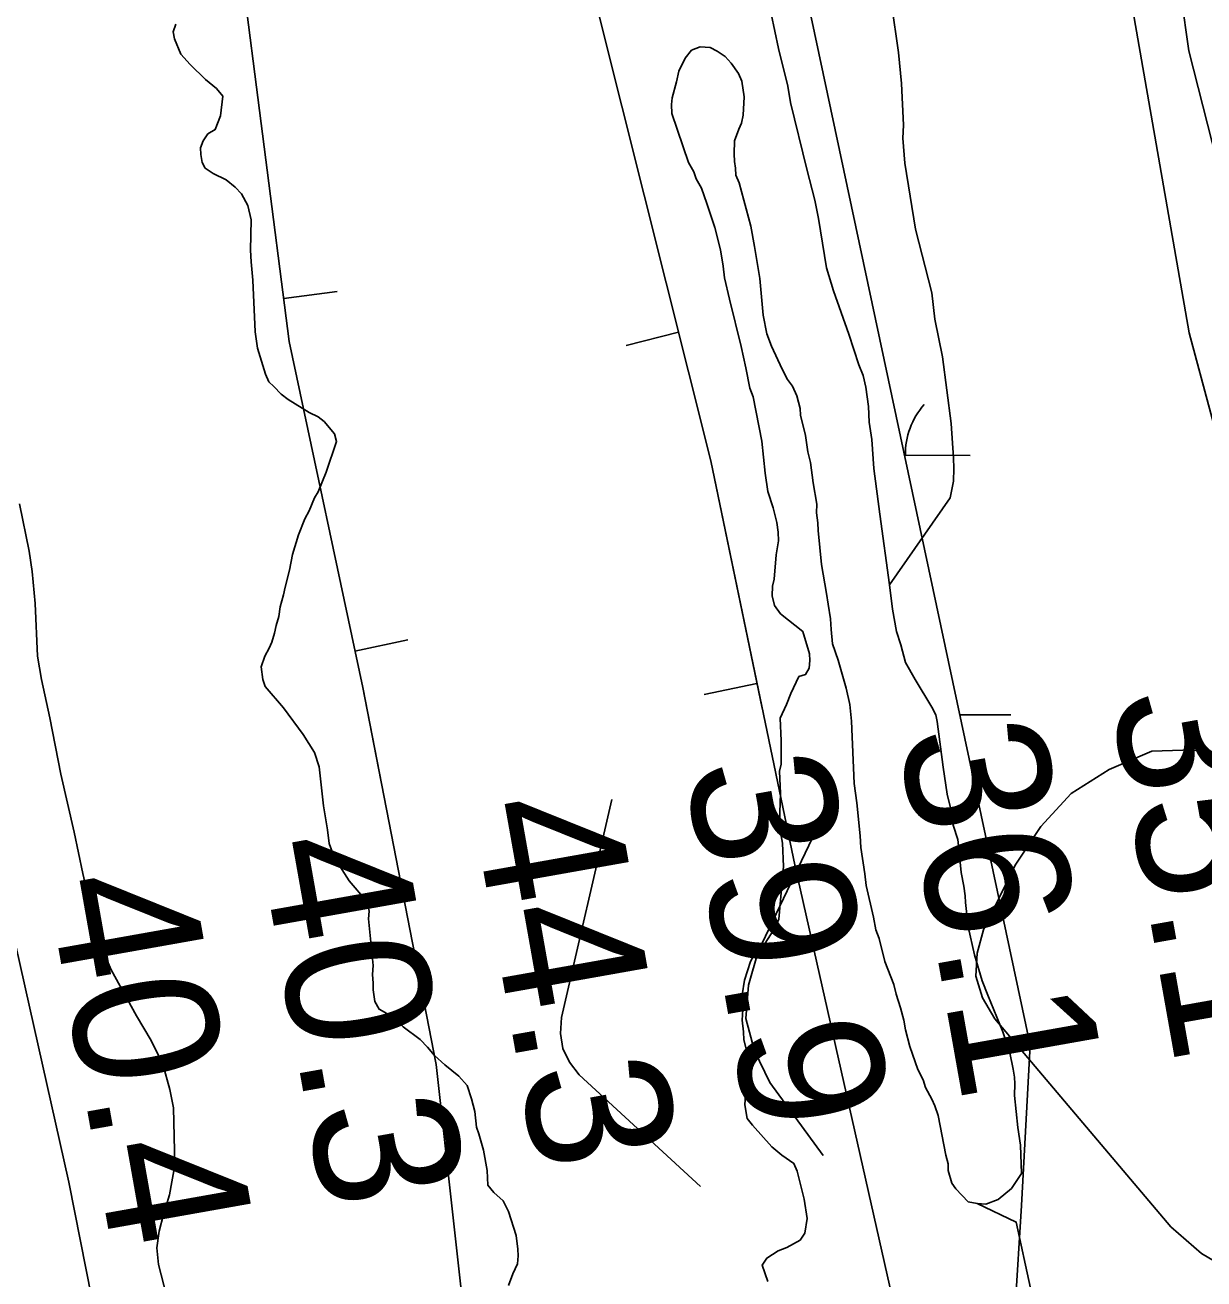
# Model space of a CAD drawing. Extents: x 3161665 to 3199565, y 885729 to 911164.
# Drawn here: x 3175426 to 3175972, y 893976 to 894557 of the extents above; entities that cross this region are included whole.
import ezdxf

# ---------------------------------------------------------------- set-up
doc = ezdxf.new("R2010")
doc.units = 0
for name, color, linetype in [('V-BORW-LINE', 7, 'Continuous'), ('V-LEVE-TOET', 7, 'Continuous'), ('V-RIVR-RANG', 7, 'Continuous'), ('V-SITE-VEGE', 7, 'Continuous'), ('V-TOPO-MAJR', 7, 'Continuous'), ('V-TOPO-MINR', 7, 'Continuous'), ('V-TOPO-SHOR', 7, 'Continuous'), ('V-WETL-SWMP', 7, 'Continuous')]:
    doc.layers.add(name, color=color, linetype=linetype)

msp = doc.modelspace()

# ---------------------------------------------------------------- linework, layer by layer
at = {"layer": 'V-BORW-LINE'}
for p, q in [((3175546.23, 894430.29), (3175571.03, 894433.48)), ((3175729.06, 894414.66), (3175704.81, 894408.58)), ((3175579.23, 894267.05), (3175603.68, 894272.24)), ((3175765.38, 894252.1), (3175740.9, 894247.02))]:
    msp.add_line(p, q, dxfattribs=at)
for points in [[(3175831.98, 893950.2), (3175782.99, 894167.29), (3175743.98, 894355.15), (3175692.47, 894560.56), (3175659.26, 894710.85), (3175628.5, 894813.55), (3175598.58, 894922.1), (3175535.21, 894963.08), (3175468.38, 894893.86), (3175501.58, 894741.9), (3175525.62, 894590.79), (3175548.78, 894410.46), (3175582.81, 894250.15), (3175616.83, 894075.65), (3175632.53, 893933.72)], [(3175767.75, 894240.69), (3175743.98, 894355.15), (3175692.47, 894560.56), (3175659.26, 894710.85), (3175628.5, 894813.55), (3175598.58, 894922.1), (3175535.21, 894963.08), (3175468.38, 894893.86), (3175501.58, 894741.9), (3175525.62, 894590.79), (3175548.78, 894410.46), (3175582.81, 894250.15), (3175591.16, 894207.36)]]:
    msp.add_lwpolyline(points, dxfattribs=at)
at = {"layer": 'V-LEVE-TOET'}
msp.add_lwpolyline([(3174566.85, 897865.68), (3174635.83, 897583.71), (3174711.7, 897283.5), (3174795.82, 896920.93), (3174863.72, 896619.04), (3174934.5, 896318.62), (3175016.53, 895935.58), (3175109.93, 895536.94), (3175193.43, 895157.19), (3175269.57, 894793.2), (3175363, 894393.76), (3175446.73, 894021.24), (3175510.4, 893698.81), (3175596.82, 893326.15), (3175626.84, 893204.92), (3175671.16, 893055.89), (3175732.85, 892857.2), (3175831.28, 892583.94), (3175876.32, 892462.54)], dxfattribs=at)
at = {"layer": 'V-SITE-VEGE'}
for p, q in [((3175965.35, 894544.93), (3175958.95, 894589.8)), ((3175978.33, 894494.01), (3175965.35, 894544.93))]:
    msp.add_line(p, q, dxfattribs=at)
for points in [[(3175851.22, 894403.34), (3175855.23, 894372.36), (3175856.34, 894356.61), (3175856.55, 894351.65), (3175856.34, 894345.77), (3175854.86, 894338.03), (3175826.79, 894297.67), (3175822.25, 894330.43), (3175819.56, 894351.54), (3175818.54, 894365.04), (3175817.3, 894373.11), (3175817, 894380.32), (3175815.72, 894389.3), (3175814.59, 894394.67), (3175812.58, 894399.55), (3175807.92, 894413.8), (3175800.75, 894433.81), (3175797.59, 894444.52), (3175793.93, 894467.39), (3175792.21, 894475.89), (3175788.45, 894490.18), (3175780.84, 894521.01), (3175779.61, 894528.63), (3175775.27, 894546.06), (3175768.5, 894578.28)], [(3175827.65, 894566.68), (3175830.85, 894544.24), (3175832.36, 894529.86), (3175833.17, 894510.48), (3175832.96, 894504.6), (3175833.91, 894492.9), (3175838.8, 894462.41), (3175846.36, 894432.93), (3175847.77, 894420.8), (3175851.22, 894403.34)], [(3175496.25, 894557.36), (3175495.05, 894553.7), (3175495.64, 894550.56), (3175498.64, 894543.46), (3175502.91, 894538.68), (3175509.97, 894531.75), (3175515.11, 894527.45), (3175517.97, 894523.96), (3175517, 894514.89), (3175514.56, 894508.47), (3175511.03, 894506.51), (3175508.91, 894503.26), (3175507.69, 894500.05), (3175507.82, 894496.9), (3175508.42, 894493.31), (3175509.89, 894490.66), (3175513.61, 894488.11), (3175519.6, 894485.2), (3175523.81, 894481.77), (3175526.64, 894478.73), (3175529.57, 894473.43), (3175531.21, 894466.73), (3175530.9, 894452.72), (3175531.12, 894447.31), (3175531.94, 894438.77), (3175532.94, 894414.89), (3175534.16, 894407.26), (3175537.83, 894395.23), (3175539.33, 894391.68), (3175541.68, 894389.52), (3175544.99, 894386.05), (3175548.25, 894383.48), (3175557.98, 894377.57), (3175562.13, 894375.48), (3175564.93, 894373.34), (3175569.68, 894367.68), (3175570.73, 894364.11), (3175565.91, 894349.91), (3175562.24, 894340.73), (3175560.55, 894337.95), (3175558.09, 894331.97), (3175555.99, 894328.27), (3175553.14, 894320.93), (3175550.36, 894311.79), (3175548.86, 894304.5), (3175546.93, 894296.74), (3175546.18, 894293.1), (3175544.61, 894287.62), (3175543.9, 894283.07), (3175542.71, 894278.96)], [(3175750.39, 894439.82), (3175749.71, 894445.21), (3175748.49, 894452.84), (3175745.8, 894463.11), (3175742.17, 894474.24), (3175739.61, 894481.36), (3175737.18, 894485.77), (3175736.14, 894488.89), (3175733.7, 894493.3), (3175725.97, 894516), (3175725.8, 894520.05), (3175726.12, 894523.22), (3175728.07, 894530.53), (3175729.21, 894535.54), (3175732.12, 894541.54), (3175735.13, 894545.27), (3175739.12, 894546.8), (3175743.65, 894546.54), (3175746.88, 894544.86), (3175750.6, 894542.31), (3175753.43, 894539.27), (3175756.8, 894534.45), (3175758.3, 894530.9), (3175759.5, 894523.72), (3175758.96, 894515.13), (3175758.21, 894511.48), (3175756.97, 894508.72), (3175754.95, 894503.22), (3175754.75, 894497.34), (3175754.9, 894493.74), (3175755.48, 894490.6), (3175755.61, 894487.45)], [(3175755.61, 894487.45), (3175757.11, 894483.9), (3175762.47, 894463.81), (3175764.22, 894454.4), (3175766.65, 894439.61), (3175768.27, 894422.52), (3175769.98, 894414.01), (3175772.03, 894408.23), (3175776.99, 894397.6), (3175779.46, 894392.74), (3175781.84, 894389.68), (3175783.83, 894385.25), (3175785.43, 894379.45), (3175785.56, 894376.3), (3175787.77, 894366.91), (3175788.99, 894359.28), (3175790.1, 894354.37), (3175791.4, 894344.94), (3175793.16, 894335.08), (3175792.89, 894331.01), (3175793.52, 894326.52), (3175793.68, 894322.91), (3175795.24, 894307.18), (3175797.61, 894293.73), (3175798.27, 894288.8), (3175799.46, 894282.07), (3175799.66, 894277.12), (3175800.4, 894270.38), (3175802.97, 894262.81), (3175806.68, 894249.87), (3175808.35, 894242.27), (3175809.12, 894234.63), (3175810.34, 894205.78), (3175811.62, 894196.81), (3175813.16, 894181.53), (3175813.39, 894176.12), (3175815.25, 894164.01), (3175815.93, 894158.62), (3175819.26, 894143.86), (3175820.4, 894138.04), (3175821.93, 894134.04), (3175824.64, 894123.32), (3175828.69, 894112.66), (3175829.79, 894108.19), (3175831.86, 894101.96), (3175833.45, 894096.15), (3175834.09, 894091.67), (3175836.21, 894084.08), (3175839.83, 894073.4), (3175842.29, 894068.53), (3175843.34, 894064.97), (3175846.27, 894059.67), (3175847.76, 894056.57), (3175849.3, 894052.13), (3175852.78, 894033.76), (3175853.85, 894029.74), (3175853.98, 894026.59), (3175855.58, 894020.79), (3175857.5, 894018.16), (3175863.17, 894012.08), (3175867.26, 894011.35), (3175885.42, 894002.77), (3175892, 893972.08)], [(3175770.36, 893975.22), (3175767.79, 893982.79), (3175769.91, 893986.04), (3175775.19, 893989.42), (3175779.18, 893990.94), (3175785.36, 893994.36), (3175787.48, 893997.61), (3175788.55, 894004.43), (3175787.27, 894013.41), (3175784.02, 894026.36), (3175782.51, 894029.91), (3175776.94, 894033.74), (3175772.26, 894037.6), (3175763.26, 894047.61), (3175760.87, 894050.67), (3175759.71, 894056.94), (3175760.79, 894074.14), (3175760.15, 894078.63), (3175760.45, 894082.25), (3175759.34, 894087.17), (3175759.19, 894090.78), (3175758.51, 894096.16), (3175758.75, 894101.14), (3175758.47, 894107.9), (3175759.54, 894114.72), (3175762.33, 894123.41), (3175764, 894126.64), (3175769.2, 894131.83), (3175773.01, 894137.85), (3175775.51, 894142.93), (3175777.64, 894167.39), (3175777.18, 894178.21), (3175776.04, 894184.03), (3175775.87, 894188.09), (3175776.22, 894201.19), (3175775.78, 894211.56), (3175776.55, 894214.75), (3175776.55, 894225.58), (3175776.11, 894235.95), (3175779, 894242.39), (3175781.05, 894247.44), (3175784.78, 894255.27), (3175787.9, 894256.31), (3175789.59, 894259.09), (3175789.88, 894262.71), (3175789.75, 894265.87), (3175786.61, 894276.12), (3175776.34, 894284.27), (3175773.46, 894288.2), (3175772.37, 894292.67), (3175772.63, 894297.2), (3175773.4, 894300.39), (3175774.28, 894311.71), (3175775.37, 894318.08), (3175775.2, 894322.14), (3175774.56, 894326.63), (3175772.92, 894333.33), (3175770.35, 894340.9), (3175769.09, 894349.42), (3175767.56, 894364.25), (3175763.54, 894384.85), (3175762.01, 894388.85), (3175760.26, 894398.26), (3175758.04, 894408.09), (3175752.61, 894429.99), (3175750.39, 894439.82)], [(3175493.17, 893963.94), (3175488.3, 893983.14), (3175487.53, 893990.79), (3175488.56, 893998.5), (3175490.49, 894006.26), (3175493.27, 894015.4), (3175495.85, 894029.06), (3175495.19, 894055.67), (3175493.48, 894064.17), (3175490.28, 894075.77), (3175484.85, 894086.83), (3175478.05, 894098.29), (3175466.32, 894119.46), (3175462.81, 894127.89), (3175460.18, 894136.81), (3175455.89, 894152.88), (3175453.16, 894164.05), (3175449.19, 894183.3), (3175443.1, 894210.13), (3175437.95, 894236.1), (3175434.03, 894253.99), (3175432.23, 894264.75), (3175431.21, 894289.08), (3175429.68, 894303.92), (3175428.38, 894313.34), (3175423.85, 894335.27)], [(3175542.71, 894278.96), (3175541.96, 894275.32), (3175540.78, 894271.2), (3175539.54, 894268.44), (3175537.44, 894264.74), (3175535.85, 894259.71), (3175536.54, 894253.87), (3175537.58, 894250.75), (3175546.12, 894240.73), (3175555.22, 894228.47), (3175560.54, 894220.12), (3175562.62, 894213.43), (3175564.73, 894195.47), (3175566.55, 894184.26), (3175567.27, 894177.96), (3175569.81, 894171.3), (3175576.57, 894160.75), (3175584.65, 894151.16), (3175585.74, 894146.69), (3175585.44, 894143.06), (3175587.7, 894121.49), (3175587.42, 894117.42), (3175587.59, 894113.36), (3175587.72, 894110.2), (3175588.4, 894104.82), (3175590.36, 894101.29), (3175597.28, 894097.52), (3175601.53, 894093.18), (3175609.46, 894087.19), (3175612.76, 894083.72), (3175616.09, 894079.8), (3175620.79, 894075.48), (3175627.32, 894070.34), (3175631.12, 894065.98), (3175633.18, 894059.75), (3175634.78, 894053.95), (3175635.54, 894046.75), (3175636.57, 894043.64), (3175638.7, 894036.05), (3175640.44, 894026.65), (3175640.73, 894019.89), (3175643.58, 894016.39), (3175647.81, 894012.51), (3175650.27, 894007.65), (3175653.9, 893996.51), (3175654.62, 893990.22), (3175654.75, 893987.07), (3175654.45, 893983.44), (3175652.38, 893978.84), (3175650.36, 893973.34)]]:
    msp.add_lwpolyline(points, dxfattribs=at)
at = {"layer": 'V-TOPO-MAJR'}
msp.add_lwpolyline([(3175984.14, 894217.4), (3175967.28, 894221.35), (3175948.18, 894220.69), (3175928.41, 894212.27), (3175910.9, 894201.14), (3175896.78, 894185.94), (3175884.91, 894168.02), (3175870.29, 894138.05), (3175867.28, 894127.19), (3175866.73, 894116.63), (3175869.87, 894106.53), (3175875.47, 894096.75), (3175957.08, 894000.56), (3175971.19, 893988.22), (3175986.61, 893979.07)], dxfattribs=at)
at = {"layer": 'V-TOPO-MINR'}
for points in [[(3175739.25, 894019.19), (3175683.05, 894070.95), (3175678.51, 894076.79), (3175675.4, 894083.06), (3175674.42, 894090), (3175674.87, 894097.38), (3175698.13, 894198.42)], [(3175794.31, 894187.42), (3175765.87, 894128.06), (3175761.4, 894112.36), (3175760.28, 894096.97), (3175764.17, 894082.04), (3175771.4, 894067.41), (3175796.03, 894033.51)]]:
    msp.add_lwpolyline(points, dxfattribs=at)
at = {"layer": 'V-TOPO-SHOR'}
for points in [[(3175817, 894380.32), (3175815.72, 894389.3), (3175814.59, 894394.67), (3175812.58, 894399.55), (3175807.92, 894413.8), (3175800.75, 894433.82), (3175797.59, 894444.52), (3175793.93, 894467.39), (3175792.21, 894475.89), (3175788.45, 894490.18), (3175780.84, 894521.01), (3175779.61, 894528.63), (3175775.27, 894546.06), (3175768.5, 894578.28)], [(3175496.25, 894557.36), (3175495.05, 894553.7), (3175495.64, 894550.56), (3175498.64, 894543.46), (3175502.91, 894538.68), (3175509.97, 894531.75), (3175515.11, 894527.45), (3175517.97, 894523.96), (3175517, 894514.89), (3175514.56, 894508.47), (3175511.03, 894506.51), (3175508.91, 894503.26), (3175507.69, 894500.05), (3175507.82, 894496.9), (3175508.42, 894493.31), (3175509.89, 894490.66), (3175513.61, 894488.11), (3175519.6, 894485.2), (3175523.81, 894481.77), (3175526.64, 894478.73), (3175529.57, 894473.43), (3175531.21, 894466.73), (3175530.9, 894452.72), (3175531.12, 894447.31), (3175531.94, 894438.77), (3175532.94, 894414.89), (3175534.16, 894407.26), (3175537.83, 894395.23), (3175539.33, 894391.68), (3175541.68, 894389.52), (3175544.99, 894386.05), (3175548.25, 894383.48), (3175557.98, 894377.57), (3175562.13, 894375.48), (3175564.93, 894373.34), (3175569.68, 894367.68), (3175570.73, 894364.11), (3175565.92, 894349.91), (3175562.24, 894340.73), (3175560.55, 894337.95), (3175558.09, 894331.97), (3175555.99, 894328.27), (3175553.14, 894320.93), (3175550.36, 894311.79), (3175548.86, 894304.5), (3175546.93, 894296.74), (3175546.18, 894293.1), (3175544.61, 894287.62), (3175543.9, 894283.07), (3175542.71, 894278.96)], [(3175770.37, 893975.22), (3175767.79, 893982.79), (3175769.91, 893986.04), (3175775.19, 893989.42), (3175779.18, 893990.94), (3175785.36, 893994.36), (3175787.48, 893997.61), (3175788.55, 894004.43), (3175787.27, 894013.4), (3175784.02, 894026.36), (3175782.51, 894029.91), (3175776.94, 894033.74), (3175772.26, 894037.6), (3175763.26, 894047.61), (3175760.87, 894050.67), (3175759.71, 894056.94), (3175760.79, 894074.14), (3175760.15, 894078.63), (3175760.45, 894082.25), (3175759.34, 894087.17), (3175759.19, 894090.78), (3175758.51, 894096.16), (3175758.75, 894101.14), (3175758.47, 894107.9), (3175759.54, 894114.72), (3175762.33, 894123.41), (3175764, 894126.64), (3175769.2, 894131.83), (3175773.01, 894137.85), (3175775.51, 894142.93), (3175777.64, 894167.39), (3175777.18, 894178.21), (3175776.04, 894184.03), (3175775.87, 894188.09), (3175776.22, 894201.19), (3175775.78, 894211.56), (3175776.55, 894214.75), (3175776.55, 894225.58), (3175776.11, 894235.95), (3175779, 894242.39), (3175781.05, 894247.44), (3175784.78, 894255.27), (3175787.9, 894256.31), (3175789.59, 894259.09), (3175789.88, 894262.71), (3175789.75, 894265.87), (3175786.61, 894276.12), (3175776.34, 894284.26), (3175773.46, 894288.2), (3175772.37, 894292.68), (3175772.63, 894297.2), (3175773.4, 894300.39), (3175774.28, 894311.71), (3175775.37, 894318.08), (3175775.2, 894322.14), (3175774.56, 894326.63), (3175772.92, 894333.33), (3175770.35, 894340.89), (3175769.09, 894349.42), (3175767.56, 894364.25), (3175763.54, 894384.85), (3175762.01, 894388.85), (3175760.26, 894398.26), (3175758.04, 894408.09), (3175752.61, 894429.99), (3175750.39, 894439.82), (3175749.71, 894445.21), (3175748.49, 894452.84), (3175745.8, 894463.11), (3175742.17, 894474.24), (3175739.61, 894481.36), (3175737.17, 894485.77), (3175736.14, 894488.89), (3175733.7, 894493.3), (3175725.97, 894516), (3175725.8, 894520.05), (3175726.12, 894523.22), (3175728.07, 894530.53), (3175729.21, 894535.54), (3175732.12, 894541.54), (3175735.13, 894545.27), (3175739.12, 894546.8), (3175743.65, 894546.54), (3175746.88, 894544.86), (3175750.6, 894542.31), (3175753.43, 894539.27), (3175756.8, 894534.45), (3175758.3, 894530.9), (3175759.5, 894523.72), (3175758.96, 894515.13), (3175758.21, 894511.48), (3175756.98, 894508.72), (3175754.95, 894503.22), (3175754.75, 894497.34), (3175754.9, 894493.74), (3175755.48, 894490.6), (3175755.61, 894487.45)], [(3175755.61, 894487.45), (3175757.11, 894483.9), (3175762.47, 894463.81), (3175764.22, 894454.4), (3175766.65, 894439.61), (3175768.27, 894422.52), (3175769.98, 894414.01), (3175772.03, 894408.23), (3175776.99, 894397.6), (3175779.46, 894392.74), (3175781.84, 894389.68), (3175783.83, 894385.25), (3175785.43, 894379.45), (3175785.56, 894376.3), (3175787.77, 894366.91), (3175788.99, 894359.28), (3175790.1, 894354.37), (3175791.4, 894344.94), (3175793.16, 894335.08), (3175792.89, 894331.01), (3175793.52, 894326.52), (3175793.68, 894322.91), (3175795.24, 894307.18), (3175797.61, 894293.73), (3175798.27, 894288.8), (3175799.46, 894282.07), (3175799.66, 894277.12), (3175800.4, 894270.38), (3175802.97, 894262.81), (3175806.68, 894249.87), (3175808.35, 894242.27), (3175809.12, 894234.63), (3175810.34, 894205.78), (3175811.62, 894196.81), (3175813.16, 894181.53), (3175813.39, 894176.12), (3175815.25, 894164.01), (3175815.93, 894158.62), (3175819.26, 894143.86), (3175820.4, 894138.04), (3175821.93, 894134.04), (3175824.64, 894123.32), (3175828.69, 894112.66), (3175829.79, 894108.19), (3175831.85, 894101.96), (3175833.45, 894096.15), (3175834.09, 894091.67), (3175836.21, 894084.08), (3175839.83, 894073.4), (3175842.29, 894068.53), (3175843.34, 894064.97), (3175846.27, 894059.67), (3175847.76, 894056.57), (3175849.3, 894052.13), (3175852.78, 894033.76), (3175853.85, 894029.74), (3175853.98, 894026.59), (3175855.58, 894020.79), (3175857.5, 894018.16), (3175863.17, 894012.08), (3175867.26, 894011.35), (3175871.34, 894011.07), (3175877.12, 894013.12), (3175883.22, 894018.34), (3175887.89, 894025.3), (3175887.35, 894038.38), (3175886.1, 894046.45), (3175884.58, 894061.28), (3175884.8, 894066.71), (3175884.67, 894069.86), (3175884.06, 894073.45), (3175882.39, 894081.05), (3175879.27, 894090.86), (3175872.24, 894107.71), (3175869.7, 894114.38), (3175866.04, 894126.41), (3175863.24, 894139.39), (3175861.86, 894150.62), (3175861.73, 894153.77), (3175861.09, 894158.26), (3175859.92, 894164.53), (3175859.07, 894173.98), (3175858.38, 894179.81), (3175856.29, 894186.5), (3175855.05, 894194.57), (3175853.43, 894200.82), (3175851.55, 894213.39), (3175848.86, 894234.49), (3175848.27, 894237.63), (3175846.32, 894241.16), (3175838.56, 894253.92), (3175834.16, 894261.86), (3175832.02, 894269.9), (3175829.95, 894276.13), (3175828.16, 894286.44), (3175826.79, 894297.67), (3175822.25, 894330.43), (3175819.56, 894351.54), (3175818.54, 894365.04), (3175817.3, 894373.11), (3175817, 894380.32)], [(3175542.71, 894278.96), (3175541.96, 894275.32), (3175540.78, 894271.2), (3175539.54, 894268.44), (3175537.44, 894264.74), (3175535.85, 894259.71), (3175536.54, 894253.87), (3175537.58, 894250.75), (3175546.12, 894240.73), (3175555.22, 894228.47), (3175560.54, 894220.12), (3175562.62, 894213.43), (3175564.73, 894195.47), (3175566.55, 894184.26), (3175567.27, 894177.96), (3175569.81, 894171.3), (3175576.57, 894160.75), (3175584.65, 894151.16), (3175585.74, 894146.69), (3175585.44, 894143.06), (3175587.7, 894121.49), (3175587.42, 894117.42), (3175587.59, 894113.36), (3175587.72, 894110.2), (3175588.4, 894104.82), (3175590.36, 894101.29), (3175597.29, 894097.52), (3175601.53, 894093.18), (3175609.46, 894087.19), (3175612.76, 894083.72), (3175616.09, 894079.8), (3175620.79, 894075.48), (3175627.32, 894070.34), (3175631.12, 894065.98), (3175633.18, 894059.75), (3175634.78, 894053.95), (3175635.54, 894046.75), (3175636.57, 894043.64), (3175638.7, 894036.05), (3175640.44, 894026.65), (3175640.73, 894019.89), (3175643.58, 894016.39), (3175647.81, 894012.51), (3175650.27, 894007.65), (3175653.9, 893996.51), (3175654.62, 893990.22), (3175654.75, 893987.07), (3175654.45, 893983.44), (3175652.38, 893978.84), (3175650.36, 893973.34)]]:
    msp.add_lwpolyline(points, dxfattribs=at)
at = {"layer": 'V-WETL-SWMP'}
for p, q in [((3175918.86, 894680.97), (3175965.46, 894414.46)), ((3175891.91, 894084.57), (3175784.32, 894589.77)), ((3175965.46, 894414.46), (3176040.52, 894134.12)), ((3175833.75, 894357.7), (3175864.1, 894357.61)), ((3175859.33, 894237.56), (3175882.93, 894237.49)), ((3175887.89, 894010.37), (3175891.91, 894084.57)), ((3175884.46, 893955.04), (3175887.89, 894010.37))]:
    msp.add_line(p, q, dxfattribs=at)
msp.add_arc((3175869.35, 894358.07), 35.25, 139.06984, 180.6135, dxfattribs=at)

# ---------------------------------------------------------------- texts
at = {"layer": 'V-RIVR-RANG'}
for s, p in [('35.1', (3175928.92, 894246.54)), ('36.1', (3175830.51, 894228.79)), ('39.9', (3175731.64, 894213.64)), ('44.3', (3175633.27, 894195.63)), ('40.3', (3175534.86, 894177.88)), ('40.4', (3175436.45, 894160.13))]:
    msp.add_text(s, height=67, rotation=280.07833, dxfattribs=at).set_placement(p)

doc.saveas('drawing.dxf')
